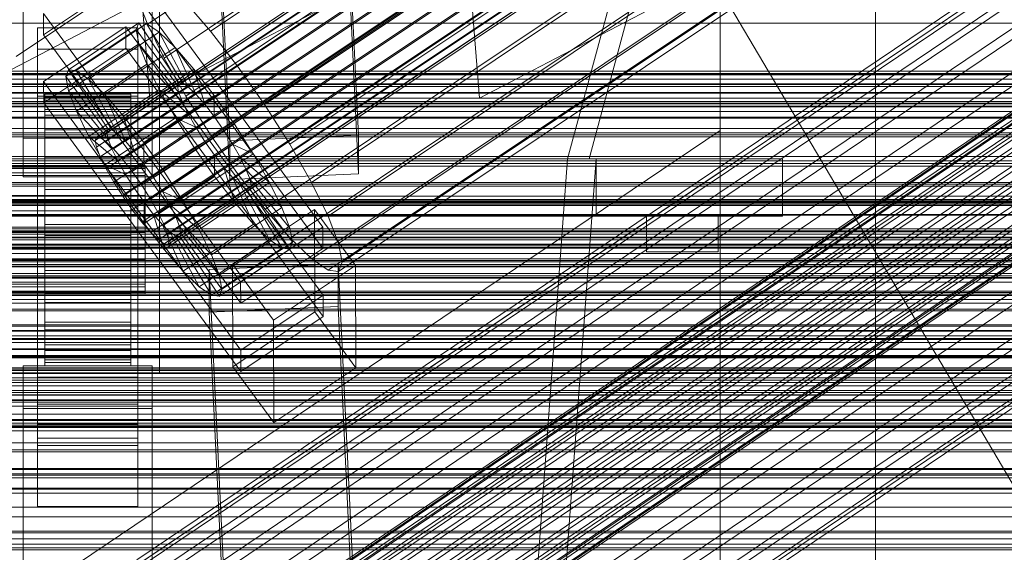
# Model space of a CAD drawing. Header units: millimetres. Extents: x -4738 to 65662, y -68080 to 6847.
# Tile 339 of 656: x 130 to 268, y -33725 to -33651. Entities that reach past the tile are written whole.
import ezdxf

# ---------------------------------------------------------------- set-up
doc = ezdxf.new("R2010")
doc.units = ezdxf.units.MM
for name, color, linetype, lineweight in [('COTAS_O', 1, 'Continuous', 0), ('COTAS_P', 1, 'Continuous', 0), ('frontal_briquetadora', 7, 'Continuous', 0), ('frontal_C01', 7, 'Continuous', 0), ('frontal_C01-mix', 7, 'Continuous', 0), ('frontal_C02', 7, 'Continuous', 0), ('frontal_C03', 7, 'Continuous', 0), ('frontal_C10', 7, 'Continuous', 0), ('frontal_mezcladora', 7, 'Continuous', 0), ('frontal_secador', 7, 'Continuous', 0)]:
    doc.layers.add(name, color=color, linetype=linetype, lineweight=lineweight)
doc.dimstyles.new('R19_100', dxfattribs={"dimtxt": 250, "dimasz": 150, "dimexe": 150, "dimexo": 80, "dimgap": 100, "dimtad": 1, "dimtih": 1, "dimtoh": 1, "dimdsep": 46, "dimcen": 0.09, "dimadec": 0, "dimazin": 0, "dimtfac": 1, "dimtdec": 4, "dimtofl": 0, "dimtmove": 0, "dimatfit": 3, "dimfxl": 1, "dimtolj": 1, "dimtzin": 0, "dimarcsym": 0})

# ---------------------------------------------------------------- blocks, each defined once
blk = doc.blocks.new('DIM_R30_48')
at = {"layer": 'COTAS_O'}
for p, q in [((-1725, -33700), (-1575, -33655)), ((1725, -33700), (1575, -33655)), ((-1725, -34400), (-1725, -33700)), ((-1725, -33700), (1725, -33700)), ((-1725, -33700), (-1575, -33745)), ((1725, -33700), (1575, -33745)), ((1725, -34400), (1725, -33700))]:
    blk.add_line(p, q, dxfattribs=at)
blk.add_text('3450 O', height=250, dxfattribs=at).set_placement((0, -33600))
blk = doc.blocks.new('DIM_R30_49')
at = {"layer": 'COTAS_P'}
for p, q in [((-150, -32300), (550, -32300)), ((550, -32300), (505, -32450)), ((550, -34900), (550, -32300)), ((550, -32300), (595, -32450)), ((550, -34900), (505, -34750)), ((550, -34900), (595, -34750)), ((-150, -34900), (550, -34900))]:
    blk.add_line(p, q, dxfattribs=at)
blk.add_text('2600 P', height=250, rotation=90, dxfattribs=at).set_placement((450, -33600))

msp = doc.modelspace()

# ---------------------------------------------------------------- linework, layer by layer
at = {"layer": 'frontal_briquetadora'}
for p, q in [((207, -33670), (342, -33170)), ((210, -33670), (345, -33170)), ((-171, -33670), (211, -33670)), ((-170, -33670), (210, -33670)), ((-167, -33670), (207, -33670)), ((207, -33670), (200, -33765)), ((204, -33765), (211, -33670)), ((210, -33670), (207, -33670)), ((207, -33670), (211, -33670)), ((211, -33670), (237, -33670)), ((211, -33678), (211, -33670)), ((237, -33678), (237, -33670)), ((-171, -33678), (211, -33678)), ((211, -33678), (237, -33678)), ((218, -33678), (228, -33678)), ((218, -33683), (218, -33678)), ((228, -33683), (228, -33678)), ((218, -33683), (228, -33683))]:
    msp.add_line(p, q, dxfattribs=at)
at = {"layer": 'frontal_C01'}
for p, q in [((250, -35948.844), (250, -33373.251)), ((250, -33378.064), (250, -35953.656)), ((228.298, -33666.04), (228.298, -33505.257)), ((228.298, -33511.037), (228.298, -33671.821)), ((146.872, -33726.005), (331.181, -33601.67)), ((148.32, -33726.355), (332.629, -33602.02)), ((146.383, -33727.095), (330.692, -33602.76)), ((150.629, -33728.12), (334.938, -33603.785)), ((141.218, -33749.589), (355.017, -33605.361)), ((146.887, -33729.55), (331.197, -33605.215)), ((141.045, -33749.975), (354.844, -33605.747)), ((141.224, -33750.845), (355.022, -33606.617)), ((141.731, -33749.713), (355.53, -33605.485)), ((142.549, -33750.338), (356.348, -33606.11)), ((141.742, -33752.14), (355.541, -33607.911)), ((143.617, -33751.423), (357.415, -33607.194)), ((153.641, -33731.18), (337.95, -33606.845)), ((159.83, -33667.499), (156.962, -33607.71)), ((174.943, -33606.911), (177.811, -33666.699)), ((142.565, -33753.77), (356.363, -33609.542)), ((144.861, -33752.892), (358.659, -33608.664)), ((148.35, -33733.203), (332.659, -33608.868)), ((359.995, -33610.418), (146.196, -33754.647)), ((143.635, -33755.626), (357.434, -33611.397)), ((157.152, -33735.327), (341.461, -33610.992)), ((177.811, -33672.093), (174.943, -33612.304)), ((144.881, -33757.58), (358.68, -33613.352)), ((147.533, -33756.566), (361.332, -33612.338)), ((150.672, -33737.804), (334.981, -33613.47)), ((159.83, -33672.892), (156.962, -33613.104)), ((148.779, -33758.52), (362.578, -33614.292)), ((146.218, -33759.5), (360.017, -33615.271)), ((149.85, -33760.376), (363.648, -33616.148)), ((345.231, -33615.943), (160.922, -33740.278)), ((147.554, -33761.254), (361.352, -33617.026)), ((150.672, -33762.007), (364.471, -33617.778)), ((148.798, -33762.723), (362.596, -33618.495)), ((151.191, -33763.301), (364.989, -33619.073)), ((153.694, -33743.041), (338.003, -33618.707)), ((149.865, -33763.808), (363.664, -33619.579)), ((150.683, -33764.433), (364.482, -33620.205)), ((151.196, -33764.557), (364.995, -33620.329)), ((151.369, -33764.171), (365.168, -33619.942)), ((131, -33667.098), (131, -33621.261)), ((149, -33621.261), (149, -33667.098)), ((164.693, -33745.696), (349.002, -33621.361)), ((157.211, -33748.557), (341.52, -33624.222)), ((131, -33672.49), (131, -33626.653)), ((149, -33672.49), (149, -33626.653)), ((168.21, -33751.211), (352.519, -33626.876)), ((160.982, -33753.975), (345.291, -33629.64)), ((171.232, -33756.448), (355.541, -33632.113)), ((164.752, -33758.926), (349.061, -33634.591)), ((173.554, -33761.05), (357.863, -33636.715)), ((168.263, -33763.073), (352.572, -33638.738)), ((175.016, -33764.703), (359.326, -33640.368)), ((171.275, -33766.133), (355.584, -33641.798)), ((173.584, -33767.898), (357.893, -33643.563)), ((175.032, -33768.247), (359.341, -33643.913)), ((175.521, -33767.158), (359.83, -33642.823)), ((-425, -33661.983), (425, -33661.983)), ((-311.15, -33663.388), (311.15, -33663.388)), ((-311.15, -33664.18), (311.15, -33664.18)), ((-311.15, -33664.327), (311.15, -33664.327)), ((-311.15, -33666.649), (311.15, -33666.649)), ((-311.15, -33666.933), (311.15, -33666.933)), ((228.298, -33666.04), (130, -33732.352)), ((149, -33667.098), (131, -33667.098)), ((131, -33667.098), (131, -33672.49)), ((149, -33672.49), (149, -33667.098)), ((177.811, -33666.699), (159.83, -33667.499)), ((177.811, -33672.093), (177.811, -33666.699)), ((228.298, -33928.654), (228.298, -33666.04)), ((228.298, -33666.04), (228.298, -33671.821)), ((159.83, -33667.499), (159.83, -33672.892)), ((-311.15, -33670.626), (311.15, -33670.626)), ((-311.15, -33671.028), (311.15, -33671.028)), ((130, -33738.133), (228.298, -33671.821)), ((131, -33672.49), (149, -33672.49)), ((159.83, -33672.892), (177.811, -33672.093)), ((228.298, -33671.821), (228.298, -33934.434)), ((425, -33673.539), (-425, -33673.539)), ((425, -33675.679), (-425, -33675.679)), ((-311.15, -33675.841), (311.15, -33675.841)), ((-311.15, -33676.334), (311.15, -33676.334)), ((-440, -33679.787), (440, -33679.787)), ((-440, -33680.068), (440, -33680.068)), ((-440, -33680.12), (440, -33680.12)), ((-440, -33680.942), (440, -33680.942)), ((-440, -33681.043), (440, -33681.043)), ((-440, -33682.352), (440, -33682.352)), ((311.15, -33681.938), (-311.15, -33681.938)), ((-440, -33682.494), (440, -33682.494)), ((-311.15, -33682.488), (311.15, -33682.488)), ((-440, -33684.2), (440, -33684.2)), ((-440, -33684.374), (440, -33684.374)), ((440, -33686.36), (-440, -33686.36)), ((-440, -33686.555), (440, -33686.555)), ((-425, -33687.235), (425, -33687.235)), ((-440, -33688.686), (440, -33688.686)), ((-440, -33688.887), (440, -33688.887)), ((-311.15, -33688.502), (311.15, -33688.502)), ((-311.15, -33689.071), (311.15, -33689.071)), ((-450, -33690.14), (450, -33690.14)), ((-440, -33691.018), (440, -33691.018)), ((-440, -33691.213), (440, -33691.213)), ((-440, -33693.199), (440, -33693.199)), ((-440, -33693.374), (440, -33693.374)), ((-440, -33695.079), (440, -33695.079)), ((-440, -33695.221), (440, -33695.221)), ((-311.15, -33695.086), (311.15, -33695.086)), ((-311.15, -33695.635), (311.15, -33695.635)), ((-440, -33696.53), (440, -33696.53)), ((-440, -33696.631), (440, -33696.631)), ((-440, -33697.453), (440, -33697.453)), ((-440, -33697.505), (440, -33697.505)), ((-440, -33697.786), (440, -33697.786)), ((450, -33700.925), (-450, -33700.925)), ((-311.15, -33701.24), (311.15, -33701.24)), ((-311.15, -33701.732), (311.15, -33701.732)), ((-311.15, -33706.545), (311.15, -33706.545)), ((-311.15, -33706.947), (311.15, -33706.947)), ((-311.15, -33710.64), (311.15, -33710.64)), ((-311.15, -33710.924), (311.15, -33710.924)), ((-311.15, -33713.246), (311.15, -33713.246)), ((-311.15, -33713.393), (311.15, -33713.393)), ((-311.15, -33714.185), (311.15, -33714.185)), ((450, -33723.844), (-450, -33723.844))]:
    msp.add_line(p, q, dxfattribs=at)
at = {"layer": 'frontal_C01-mix'}
for p, q in [((150, -33435), (150, -33700)), ((150, -33700), (-150, -33700))]:
    msp.add_line(p, q, dxfattribs=at)
at = {"layer": 'frontal_C02'}
for p, q in [((250, -35767.183), (250, -32921.727)), ((250, -32926.497), (250, -35771.953)), ((413.642, -33960.038), (153.642, -33520.038)), ((141.218, -33666.964), (355.017, -33523.989)), ((141.731, -33667.02), (355.53, -33524.045)), ((141.045, -33667.419), (354.844, -33524.443)), ((141.224, -33668.353), (355.022, -33525.377)), ((142.549, -33667.583), (356.348, -33524.607)), ((143.617, -33668.613), (357.415, -33525.638)), ((141.742, -33669.702), (355.541, -33526.727)), ((144.861, -33670.042), (358.659, -33527.067)), ((142.565, -33671.376), (356.363, -33528.401)), ((148.35, -33651.184), (332.659, -33527.929)), ((359.995, -33528.796), (146.196, -33671.772)), ((157.152, -33652.142), (341.461, -33528.888)), ((143.635, -33673.259), (357.434, -33530.284)), ((147.533, -33673.684), (361.332, -33530.709)), ((144.881, -33675.224), (358.68, -33532.249)), ((148.779, -33675.649), (362.578, -33532.673)), ((150.672, -33655.907), (334.981, -33532.652)), ((345.231, -33533.769), (160.922, -33657.023)), ((146.218, -33677.137), (360.017, -33534.161)), ((149.85, -33677.532), (363.648, -33534.557)), ((147.554, -33678.866), (361.352, -33535.891)), ((150.672, -33679.206), (364.471, -33536.23)), ((148.798, -33680.295), (362.596, -33537.32)), ((151.191, -33680.556), (364.989, -33537.58)), ((153.694, -33661.222), (338.003, -33537.968)), ((149.865, -33681.326), (363.664, -33538.35)), ((150.683, -33681.888), (364.482, -33538.913)), ((151.196, -33681.944), (364.995, -33538.969)), ((151.369, -33681.49), (365.168, -33538.514)), ((164.693, -33662.42), (349.002, -33539.166)), ((157.211, -33666.767), (341.52, -33543.513)), ((168.21, -33667.965), (352.519, -33544.711)), ((160.982, -33672.164), (345.291, -33548.91)), ((171.232, -33673.281), (355.541, -33550.026)), ((164.752, -33677.045), (349.061, -33553.791)), ((173.554, -33678.004), (357.863, -33554.749)), ((168.263, -33681.078), (352.572, -33557.823)), ((175.016, -33681.813), (359.326, -33558.559)), ((171.275, -33683.987), (355.584, -33560.732)), ((175.521, -33684.449), (359.83, -33561.195)), ((173.584, -33685.574), (357.893, -33562.32)), ((175.032, -33685.732), (359.341, -33562.478)), ((228.298, -33874.707), (228.298, -33584.212)), ((130, -33655.678), (228.298, -33589.943)), ((228.298, -33589.943), (228.298, -33880.437)), ((145.277, -33641.999), (172.809, -33679.521)), ((145.289, -33644.979), (133.821, -33652.648)), ((172.821, -33682.502), (145.289, -33644.979)), ((148.35, -33651.184), (146.887, -33647.374)), ((153.641, -33648.11), (157.152, -33652.142)), ((133.821, -33652.648), (133.809, -33649.668)), ((161.341, -33687.19), (133.809, -33649.668)), ((133, -33654.691), (133, -33651.71)), ((133, -33651.71), (147, -33651.71)), ((133, -33697.529), (133, -33651.71)), ((133.847, -33659.205), (145.315, -33651.536)), ((136.948, -33658.506), (146.777, -33651.932)), ((137.313, -33657.546), (147.143, -33650.973)), ((138.396, -33657.664), (148.226, -33651.091)), ((145.315, -33651.536), (145.327, -33654.517)), ((145.315, -33651.536), (172.847, -33689.059)), ((147.143, -33650.973), (146.777, -33651.932)), ((146.777, -33651.932), (152.513, -33659.749)), ((146.777, -33651.932), (147.155, -33653.904)), ((147, -33651.71), (147, -33654.691)), ((147, -33651.71), (147, -33697.529)), ((148.226, -33651.091), (147.143, -33650.973)), ((147.143, -33650.973), (152.686, -33659.295)), ((149.953, -33652.278), (148.226, -33651.091)), ((148.226, -33651.091), (153.199, -33659.351)), ((150.672, -33655.907), (148.35, -33651.184)), ((157.152, -33652.142), (160.922, -33657.023)), ((133.821, -33652.648), (161.353, -33690.171)), ((140.123, -33658.852), (149.953, -33652.278)), ((152.207, -33654.454), (149.953, -33652.278)), ((149.953, -33652.278), (154.017, -33659.913)), ((147, -33654.691), (133, -33654.691)), ((133, -33654.691), (133, -33700.509)), ((145.327, -33654.517), (133.859, -33662.186)), ((137.325, -33660.478), (147.155, -33653.904)), ((142.377, -33661.028), (152.207, -33654.454)), ((172.859, -33692.039), (145.327, -33654.517)), ((147, -33700.509), (147, -33654.691)), ((147.155, -33653.904), (152.692, -33660.683)), ((147.155, -33653.904), (148.249, -33656.754)), ((154.833, -33657.471), (152.207, -33654.454)), ((152.207, -33654.454), (155.085, -33660.944)), ((153.694, -33661.222), (150.672, -33655.907)), ((136.948, -33658.506), (137.313, -33657.546)), ((142.856, -33665.869), (137.313, -33657.546)), ((137.313, -33657.546), (138.396, -33657.664)), ((143.369, -33665.924), (138.396, -33657.664)), ((138.396, -33657.664), (140.123, -33658.852)), ((138.419, -33663.327), (148.249, -33656.754)), ((145.003, -33664.044), (154.833, -33657.471)), ((148.249, -33656.754), (153.21, -33662.033)), ((148.249, -33656.754), (149.985, -33660.287)), ((157.653, -33661.122), (154.833, -33657.471)), ((154.833, -33657.471), (156.329, -33662.373)), ((160.922, -33657.023), (164.693, -33662.42)), ((142.683, -33666.323), (136.948, -33658.506)), ((137.325, -33660.478), (136.948, -33658.506)), ((144.188, -33666.487), (140.123, -33658.852)), ((140.123, -33658.852), (142.377, -33661.028)), ((133.859, -33662.186), (133.847, -33659.205)), ((161.379, -33696.728), (133.847, -33659.205)), ((140.156, -33666.86), (149.985, -33660.287)), ((152.513, -33659.749), (142.683, -33666.323)), ((152.686, -33659.295), (142.856, -33665.869)), ((153.199, -33659.351), (143.369, -33665.924)), ((154.017, -33659.913), (144.188, -33666.487)), ((149.985, -33660.287), (154.033, -33663.707)), ((149.985, -33660.287), (152.246, -33664.263)), ((152.513, -33659.749), (152.686, -33659.295)), ((152.692, -33660.683), (152.513, -33659.749)), ((152.686, -33659.295), (153.199, -33659.351)), ((153.199, -33659.351), (154.017, -33659.913)), ((154.017, -33659.913), (155.085, -33660.944)), ((133, -33664.228), (133, -33661.248)), ((133, -33661.248), (147, -33661.248)), ((133, -33707.066), (133, -33661.248)), ((134, -33670.931), (134, -33660.94)), ((134, -33660.94), (134, -33661.386)), ((134, -33660.94), (146, -33660.94)), ((134, -33661.788), (134, -33660.94)), ((134, -33671.143), (134, -33661.386)), ((134, -33661.386), (134, -33663.095)), ((134, -33661.386), (146, -33661.386)), ((134, -33671.333), (134, -33661.788)), ((134, -33661.788), (146, -33661.788)), ((134, -33663.871), (134, -33661.788)), ((142.862, -33667.257), (137.325, -33660.478)), ((138.419, -33663.327), (137.325, -33660.478)), ((145.255, -33667.518), (142.377, -33661.028)), ((142.377, -33661.028), (145.003, -33664.044)), ((152.692, -33660.683), (142.862, -33667.257)), ((155.085, -33660.944), (145.255, -33667.518)), ((146, -33661.386), (146, -33660.94)), ((146, -33660.94), (146, -33670.931)), ((146, -33660.94), (146, -33661.788)), ((146, -33663.095), (146, -33661.386)), ((146, -33661.386), (146, -33671.143)), ((146, -33661.788), (146, -33671.333)), ((146, -33661.788), (146, -33663.871)), ((147, -33661.248), (147, -33664.228)), ((147, -33661.248), (147, -33707.066)), ((157.653, -33661.122), (147.823, -33667.696)), ((153.21, -33662.033), (152.692, -33660.683)), ((157.211, -33666.767), (153.694, -33661.222)), ((155.085, -33660.944), (156.329, -33662.373)), ((157.665, -33664.102), (157.653, -33661.122)), ((160.474, -33665.159), (157.653, -33661.122)), ((133.859, -33662.186), (161.391, -33699.708)), ((134, -33671.952), (134, -33663.095)), ((134, -33663.095), (134, -33665.951)), ((134, -33663.095), (146, -33663.095)), ((153.21, -33662.033), (143.38, -33668.607)), ((146, -33665.951), (146, -33663.095)), ((146, -33663.095), (146, -33671.952)), ((156.329, -33662.373), (146.499, -33668.947)), ((154.033, -33663.707), (153.21, -33662.033)), ((156.329, -33662.373), (157.665, -33664.102)), ((164.693, -33662.42), (168.21, -33667.965)), ((147, -33664.228), (133, -33664.228)), ((133, -33664.228), (133, -33710.047)), ((134, -33672.32), (134, -33663.871)), ((134, -33663.871), (146, -33663.871)), ((134, -33667.049), (134, -33663.871)), ((143.38, -33668.607), (138.419, -33663.327)), ((140.156, -33666.86), (138.419, -33663.327)), ((142.416, -33670.836), (152.246, -33664.263)), ((154.033, -33663.707), (144.203, -33670.28)), ((146.499, -33668.947), (145.003, -33664.044)), ((145.003, -33664.044), (147.823, -33667.696)), ((146, -33663.871), (146, -33672.32)), ((146, -33663.871), (146, -33667.049)), ((147, -33710.047), (147, -33664.228)), ((147.835, -33670.676), (157.665, -33664.102)), ((152.246, -33664.263), (155.103, -33665.59)), ((152.246, -33664.263), (154.877, -33668.411)), ((155.103, -33665.59), (154.033, -33663.707)), ((157.665, -33664.102), (159.001, -33666.015)), ((142.856, -33665.869), (142.683, -33666.323)), ((143.369, -33665.924), (142.856, -33665.869)), ((144.188, -33666.487), (143.369, -33665.924)), ((155.103, -33665.59), (145.274, -33672.164)), ((150.644, -33671.733), (160.474, -33665.159)), ((156.35, -33667.555), (155.103, -33665.59)), ((160.474, -33665.159), (159.001, -33666.015)), ((163.105, -33669.307), (160.474, -33665.159)), ((134, -33673.305), (134, -33665.951)), ((134, -33665.951), (134, -33669.76)), ((134, -33665.951), (146, -33665.951)), ((134, -33673.825), (134, -33667.049)), ((134, -33667.049), (146, -33667.049)), ((134, -33671.104), (134, -33667.049)), ((144.203, -33670.28), (140.156, -33666.86)), ((142.416, -33670.836), (140.156, -33666.86)), ((141.045, -33667.419), (141.218, -33666.964)), ((141.218, -33666.964), (141.731, -33667.02)), ((141.731, -33667.02), (142.549, -33667.583)), ((142.683, -33666.323), (142.862, -33667.257)), ((142.862, -33667.257), (143.38, -33668.607)), ((145.255, -33667.518), (144.188, -33666.487)), ((146, -33669.76), (146, -33665.951)), ((146, -33665.951), (146, -33673.305)), ((146, -33667.049), (146, -33673.825)), ((146, -33667.049), (146, -33671.104)), ((159.001, -33666.015), (149.171, -33672.588)), ((160.982, -33672.164), (157.211, -33666.767)), ((159.001, -33666.015), (160.247, -33667.98)), ((141.224, -33668.353), (141.045, -33667.419)), ((141.742, -33669.702), (141.224, -33668.353)), ((142.549, -33667.583), (143.617, -33668.613)), ((143.38, -33668.607), (144.203, -33670.28)), ((143.617, -33668.613), (144.861, -33670.042)), ((145.047, -33674.984), (154.877, -33668.411)), ((146.499, -33668.947), (145.255, -33667.518)), ((156.35, -33667.555), (146.52, -33674.129)), ((147.823, -33667.696), (147.835, -33670.676)), ((147.823, -33667.696), (150.644, -33671.733)), ((160.247, -33667.98), (150.417, -33674.553)), ((154.877, -33668.411), (156.35, -33667.555)), ((154.877, -33668.411), (157.698, -33672.448)), ((157.686, -33669.467), (156.35, -33667.555)), ((163.105, -33669.307), (160.247, -33667.98)), ((160.247, -33667.98), (161.318, -33669.863)), ((168.21, -33667.965), (171.232, -33673.281)), ((134, -33675.109), (134, -33669.76)), ((134, -33669.76), (134, -33674.261)), ((134, -33669.76), (146, -33669.76)), ((142.565, -33671.376), (141.742, -33669.702)), ((144.861, -33670.042), (146.196, -33671.772)), ((146, -33674.261), (146, -33669.76)), ((146, -33669.76), (146, -33675.109)), ((147.835, -33670.676), (146.499, -33668.947)), ((157.686, -33669.467), (147.856, -33676.041)), ((161.318, -33669.863), (151.488, -33676.437)), ((153.275, -33675.881), (163.105, -33669.307)), ((157.698, -33672.448), (157.686, -33669.467)), ((159.022, -33671.197), (157.686, -33669.467)), ((165.365, -33673.283), (161.318, -33669.863)), ((161.318, -33669.863), (162.14, -33671.537)), ((165.365, -33673.283), (163.105, -33669.307)), ((-148, -33670.931), (148, -33670.931)), ((-148, -33671.143), (148, -33671.143)), ((-148, -33671.333), (148, -33671.333)), ((134, -33671.143), (134, -33670.931)), ((146, -33670.931), (134, -33670.931)), ((134, -33670.931), (134, -33671.333)), ((134, -33675.746), (134, -33671.104)), ((134, -33671.104), (146, -33671.104)), ((134, -33675.76), (134, -33671.104)), ((134, -33671.952), (134, -33671.143)), ((146, -33671.143), (134, -33671.143)), ((146, -33671.333), (134, -33671.333)), ((134, -33671.333), (134, -33672.32)), ((145.274, -33672.164), (142.416, -33670.836)), ((145.047, -33674.984), (142.416, -33670.836)), ((143.635, -33673.259), (142.565, -33671.376)), ((144.203, -33670.28), (145.274, -33672.164)), ((146, -33670.931), (146, -33671.143)), ((146, -33671.333), (146, -33670.931)), ((146, -33671.104), (146, -33675.746)), ((146, -33671.104), (146, -33675.76)), ((146, -33671.143), (146, -33671.952)), ((146, -33672.32), (146, -33671.333)), ((149.171, -33672.588), (147.835, -33670.676)), ((148, -33671.143), (148, -33670.931)), ((148, -33670.931), (148, -33671.333)), ((148, -33671.952), (148, -33671.143)), ((148, -33671.333), (148, -33672.32)), ((159.022, -33671.197), (149.192, -33677.77)), ((160.518, -33676.099), (159.022, -33671.197)), ((160.266, -33672.626), (159.022, -33671.197)), ((-148, -33671.952), (148, -33671.952)), ((-148, -33672.32), (148, -33672.32)), ((134, -33673.305), (134, -33671.952)), ((146, -33671.952), (134, -33671.952)), ((146, -33672.32), (134, -33672.32)), ((134, -33672.32), (134, -33673.825)), ((145.274, -33672.164), (146.52, -33674.129)), ((146, -33671.952), (146, -33673.305)), ((146, -33673.825), (146, -33672.32)), ((146.196, -33671.772), (147.533, -33673.684)), ((147.868, -33679.021), (157.698, -33672.448)), ((148, -33673.305), (148, -33671.952)), ((148, -33672.32), (148, -33673.825)), ((149.171, -33672.588), (150.644, -33671.733)), ((150.417, -33674.553), (149.171, -33672.588)), ((160.266, -33672.626), (150.436, -33679.199)), ((150.644, -33671.733), (153.275, -33675.881)), ((162.14, -33671.537), (152.311, -33678.11)), ((157.698, -33672.448), (160.518, -33676.099)), ((163.144, -33679.116), (160.266, -33672.626)), ((161.333, -33673.657), (160.266, -33672.626)), ((164.752, -33677.045), (160.982, -33672.164)), ((167.102, -33676.816), (162.14, -33671.537)), ((162.14, -33671.537), (162.659, -33672.886)), ((-148, -33673.305), (148, -33673.305)), ((-148, -33673.825), (148, -33673.825)), ((134, -33675.109), (134, -33673.305)), ((146, -33673.305), (134, -33673.305)), ((146, -33673.825), (134, -33673.825)), ((134, -33673.825), (134, -33675.746)), ((144.881, -33675.224), (143.635, -33673.259)), ((146.52, -33674.129), (145.047, -33674.984)), ((146, -33673.305), (146, -33675.109)), ((146, -33675.746), (146, -33673.825)), ((146.52, -33674.129), (147.856, -33676.041)), ((147.533, -33673.684), (148.779, -33675.649)), ((148, -33675.109), (148, -33673.305)), ((148, -33673.825), (148, -33675.746)), ((161.333, -33673.657), (151.503, -33680.23)), ((162.659, -33672.886), (152.829, -33679.46)), ((162.837, -33673.82), (153.008, -33680.394)), ((155.535, -33679.857), (165.365, -33673.283)), ((165.397, -33681.292), (161.333, -33673.657)), ((162.151, -33674.219), (161.333, -33673.657)), ((168.196, -33679.666), (162.659, -33672.886)), ((162.659, -33672.886), (162.837, -33673.82)), ((162.837, -33673.82), (162.664, -33674.275)), ((168.573, -33681.638), (162.837, -33673.82)), ((167.102, -33676.816), (165.365, -33673.283)), ((171.232, -33673.281), (173.554, -33678.004)), ((-148, -33675.109), (148, -33675.109)), ((134, -33674.261), (134, -33677.241)), ((146, -33674.261), (134, -33674.261)), ((134, -33674.261), (134, -33679.148)), ((134, -33677.241), (134, -33675.109)), ((146, -33675.109), (134, -33675.109)), ((146.218, -33677.137), (144.881, -33675.224)), ((147.868, -33679.021), (145.047, -33674.984)), ((146, -33677.241), (146, -33674.261)), ((146, -33679.148), (146, -33674.261)), ((146, -33675.109), (146, -33677.241)), ((148, -33677.241), (148, -33675.109)), ((151.488, -33676.437), (150.417, -33674.553)), ((150.417, -33674.553), (153.275, -33675.881)), ((162.151, -33674.219), (152.321, -33680.793)), ((162.664, -33674.275), (152.835, -33680.849)), ((167.125, -33682.479), (162.151, -33674.219)), ((162.664, -33674.275), (162.151, -33674.219)), ((168.208, -33682.597), (162.664, -33674.275)), ((-148, -33675.746), (148, -33675.746)), ((146, -33675.746), (134, -33675.746)), ((134, -33675.746), (134, -33677.952)), ((134, -33677.952), (134, -33675.76)), ((134, -33675.76), (146, -33675.76)), ((134, -33680.7), (134, -33675.76)), ((146, -33677.952), (146, -33675.746)), ((146, -33675.76), (146, -33677.952)), ((146, -33675.76), (146, -33680.7)), ((147.856, -33676.041), (147.868, -33679.021)), ((147.856, -33676.041), (149.192, -33677.77)), ((148, -33675.746), (148, -33677.952)), ((148.779, -33675.649), (149.85, -33677.532)), ((150.688, -33682.673), (160.518, -33676.099)), ((152.311, -33678.11), (151.488, -33676.437)), ((151.488, -33676.437), (155.535, -33679.857)), ((153.275, -33675.881), (155.535, -33679.857)), ((157.272, -33683.39), (167.102, -33676.816)), ((160.518, -33676.099), (163.144, -33679.116)), ((168.196, -33679.666), (167.102, -33676.816)), ((148, -33677.241), (-148, -33677.241)), ((-148, -33677.952), (148, -33677.952)), ((134, -33677.241), (146, -33677.241)), ((134, -33679.556), (134, -33677.241)), ((146, -33677.952), (134, -33677.952)), ((134, -33677.952), (134, -33680.292)), ((146, -33677.241), (146, -33679.556)), ((146, -33680.292), (146, -33677.952)), ((147.554, -33678.866), (146.218, -33677.137)), ((148, -33679.556), (148, -33677.241)), ((148, -33677.952), (148, -33680.292)), ((149.192, -33677.77), (150.688, -33682.673)), ((149.192, -33677.77), (150.436, -33679.199)), ((149.85, -33677.532), (150.672, -33679.206)), ((152.829, -33679.46), (152.311, -33678.11)), ((152.311, -33678.11), (157.272, -33683.39)), ((160.19, -33684.733), (171.658, -33677.063)), ((168.263, -33681.078), (164.752, -33677.045)), ((171.658, -33677.063), (171.715, -33691.37)), ((171.658, -33677.063), (177.394, -33684.881)), ((173.554, -33678.004), (175.016, -33681.813)), ((-148, -33679.556), (148, -33679.556)), ((134, -33679.556), (134, -33679.148)), ((134, -33679.148), (134, -33684.088)), ((134, -33679.148), (146, -33679.148)), ((134, -33681.896), (134, -33679.556)), ((146, -33679.556), (134, -33679.556)), ((146, -33684.088), (146, -33679.148)), ((146, -33679.148), (146, -33679.556)), ((146, -33679.556), (146, -33681.896)), ((148.798, -33680.295), (147.554, -33678.866)), ((150.688, -33682.673), (147.868, -33679.021)), ((148, -33681.896), (148, -33679.556)), ((150.436, -33679.199), (153.314, -33685.689)), ((150.436, -33679.199), (151.503, -33680.23)), ((150.672, -33679.206), (151.191, -33680.556)), ((153.008, -33680.394), (152.829, -33679.46)), ((152.829, -33679.46), (158.366, -33686.239)), ((153.314, -33685.689), (163.144, -33679.116)), ((158.366, -33686.239), (168.196, -33679.666)), ((172.809, -33679.521), (161.341, -33687.19)), ((163.144, -33679.116), (165.397, -33681.292)), ((168.573, -33681.638), (168.196, -33679.666)), ((172.821, -33682.502), (172.809, -33679.521)), ((-148, -33680.292), (148, -33680.292)), ((134, -33680.292), (134, -33680.7)), ((146, -33680.292), (134, -33680.292)), ((134, -33680.292), (134, -33682.606)), ((134, -33680.7), (146, -33680.7)), ((134, -33685.587), (134, -33680.7)), ((146, -33680.7), (146, -33680.292)), ((146, -33682.606), (146, -33680.292)), ((146, -33680.7), (146, -33685.587)), ((148, -33680.292), (148, -33682.606)), ((149.865, -33681.326), (148.798, -33680.295)), ((151.191, -33680.556), (151.369, -33681.49)), ((151.503, -33680.23), (155.567, -33687.865)), ((151.503, -33680.23), (152.321, -33680.793)), ((152.321, -33680.793), (157.295, -33689.053)), ((152.321, -33680.793), (152.835, -33680.849)), ((152.835, -33680.849), (153.008, -33680.394)), ((152.835, -33680.849), (158.378, -33689.171)), ((153.008, -33680.394), (158.743, -33688.211)), ((155.535, -33679.857), (157.272, -33683.39)), ((-148, -33681.896), (148, -33681.896)), ((134, -33684.102), (134, -33681.896)), ((134, -33681.896), (134, -33684.088)), ((146, -33681.896), (134, -33681.896)), ((146, -33684.088), (146, -33681.896)), ((146, -33681.896), (146, -33684.102)), ((148, -33684.102), (148, -33681.896)), ((150.683, -33681.888), (149.865, -33681.326)), ((151.196, -33681.944), (150.683, -33681.888)), ((151.369, -33681.49), (151.196, -33681.944)), ((155.567, -33687.865), (165.397, -33681.292)), ((158.743, -33688.211), (168.573, -33681.638)), ((165.397, -33681.292), (167.125, -33682.479)), ((168.208, -33682.597), (168.573, -33681.638)), ((171.275, -33683.987), (168.263, -33681.078)), ((175.016, -33681.813), (175.521, -33684.449)), ((-148, -33682.606), (148, -33682.606)), ((134, -33682.606), (134, -33685.587)), ((146, -33682.606), (134, -33682.606)), ((134, -33682.606), (134, -33684.739)), ((146, -33685.587), (146, -33682.606)), ((146, -33684.739), (146, -33682.606)), ((148, -33682.606), (148, -33684.739)), ((153.314, -33685.689), (150.688, -33682.673)), ((157.272, -33683.39), (158.366, -33686.239)), ((157.295, -33689.053), (167.125, -33682.479)), ((158.378, -33689.171), (168.208, -33682.597)), ((161.353, -33690.171), (172.821, -33682.502)), ((167.125, -33682.479), (168.208, -33682.597)), ((-148, -33684.102), (148, -33684.102)), ((-148, -33684.739), (148, -33684.739)), ((134, -33684.088), (134, -33688.744)), ((134, -33684.088), (146, -33684.088)), ((134, -33686.023), (134, -33684.102)), ((134, -33684.102), (134, -33688.744)), ((146, -33684.102), (134, -33684.102)), ((134, -33684.739), (134, -33690.088)), ((146, -33684.739), (134, -33684.739)), ((134, -33684.739), (134, -33686.543)), ((146, -33688.744), (146, -33684.088)), ((146, -33688.744), (146, -33684.102)), ((146, -33684.102), (146, -33686.023)), ((146, -33690.088), (146, -33684.739)), ((146, -33686.543), (146, -33684.739)), ((148, -33686.023), (148, -33684.102)), ((148, -33684.739), (148, -33686.543)), ((156.962, -33685.467), (174.943, -33684.674)), ((160.247, -33699.039), (160.19, -33684.733)), ((165.926, -33692.55), (160.19, -33684.733)), ((177.394, -33684.881), (165.926, -33692.55)), ((173.584, -33685.574), (171.275, -33683.987)), ((174.943, -33684.674), (174.943, -33690.636)), ((174.943, -33684.674), (177.811, -33743.94)), ((175.521, -33684.449), (175.032, -33685.732)), ((177.451, -33699.187), (177.394, -33684.881)), ((-148, -33686.023), (148, -33686.023)), ((-148, -33686.543), (148, -33686.543)), ((134, -33685.587), (146, -33685.587)), ((134, -33690.088), (134, -33685.587)), ((134, -33687.528), (134, -33686.023)), ((134, -33686.023), (134, -33692.799)), ((146, -33686.023), (134, -33686.023)), ((134, -33686.543), (134, -33693.896)), ((146, -33686.543), (134, -33686.543)), ((134, -33686.543), (134, -33687.895)), ((146, -33685.587), (146, -33690.088)), ((146, -33692.799), (146, -33686.023)), ((146, -33686.023), (146, -33687.528)), ((146, -33693.896), (146, -33686.543)), ((146, -33687.895), (146, -33686.543)), ((148, -33687.528), (148, -33686.023)), ((148, -33686.543), (148, -33687.895)), ((155.567, -33687.865), (153.314, -33685.689)), ((156.962, -33691.429), (156.962, -33685.467)), ((159.83, -33744.732), (156.962, -33685.467)), ((158.366, -33686.239), (158.743, -33688.211)), ((175.032, -33685.732), (173.584, -33685.574)), ((-148, -33687.528), (148, -33687.528)), ((-148, -33687.895), (148, -33687.895)), ((134, -33688.515), (134, -33687.528)), ((134, -33687.528), (134, -33695.977)), ((146, -33687.528), (134, -33687.528)), ((134, -33687.895), (134, -33696.753)), ((146, -33687.895), (134, -33687.895)), ((134, -33687.895), (134, -33688.705)), ((146, -33695.977), (146, -33687.528)), ((146, -33687.528), (146, -33688.515)), ((146, -33696.753), (146, -33687.895)), ((146, -33688.705), (146, -33687.895)), ((148, -33688.515), (148, -33687.528)), ((148, -33687.895), (148, -33688.705)), ((157.295, -33689.053), (155.567, -33687.865)), ((161.341, -33687.19), (161.353, -33690.171)), ((-148, -33688.515), (148, -33688.515)), ((-148, -33688.705), (148, -33688.705)), ((-148, -33688.916), (148, -33688.916)), ((134, -33688.916), (134, -33688.515)), ((134, -33688.515), (134, -33698.06)), ((146, -33688.515), (134, -33688.515)), ((134, -33688.705), (134, -33698.462)), ((146, -33688.705), (134, -33688.705)), ((134, -33688.705), (134, -33688.916)), ((134, -33688.744), (134, -33692.799)), ((134, -33688.744), (146, -33688.744)), ((134, -33688.916), (134, -33698.908)), ((146, -33688.916), (134, -33688.916)), ((146, -33698.06), (146, -33688.515)), ((146, -33688.515), (146, -33688.916)), ((146, -33698.462), (146, -33688.705)), ((146, -33688.916), (146, -33688.705)), ((146, -33692.799), (146, -33688.744)), ((146, -33698.908), (146, -33688.916)), ((148, -33688.916), (148, -33688.515)), ((148, -33688.705), (148, -33688.916)), ((158.378, -33689.171), (157.295, -33689.053)), ((158.743, -33688.211), (158.378, -33689.171)), ((172.847, -33689.059), (161.379, -33696.728)), ((172.859, -33692.039), (172.847, -33689.059)), ((134, -33690.088), (146, -33690.088)), ((134, -33693.896), (134, -33690.088)), ((146, -33690.088), (146, -33693.896)), ((174.943, -33690.636), (156.962, -33691.429)), ((177.811, -33749.902), (174.943, -33690.636)), ((159.83, -33750.695), (156.962, -33691.429)), ((171.715, -33691.37), (160.247, -33699.039)), ((161.391, -33699.708), (172.859, -33692.039)), ((177.451, -33699.187), (171.715, -33691.37)), ((134, -33692.799), (134, -33695.977)), ((134, -33692.799), (146, -33692.799)), ((146, -33695.977), (146, -33692.799)), ((165.926, -33692.55), (165.983, -33706.856)), ((133, -33709.032), (133, -33694.725)), ((133, -33694.725), (147, -33694.725)), ((133, -33704.271), (133, -33694.725)), ((134, -33693.896), (146, -33693.896)), ((134, -33696.753), (134, -33693.896)), ((146, -33693.896), (146, -33696.753)), ((147, -33694.725), (147, -33709.032)), ((147, -33694.725), (147, -33704.271)), ((134, -33695.977), (134, -33698.06)), ((134, -33695.977), (146, -33695.977)), ((146, -33698.06), (146, -33695.977)), ((147, -33697.529), (133, -33697.529)), ((133, -33697.529), (133, -33700.509)), ((134, -33696.753), (146, -33696.753)), ((134, -33698.462), (134, -33696.753)), ((146, -33696.753), (146, -33698.462)), ((147, -33700.509), (147, -33697.529)), ((161.379, -33696.728), (161.391, -33699.708)), ((131, -33704.859), (131, -33698.898)), ((131, -33698.898), (149, -33698.898)), ((131, -33744.335), (131, -33698.898)), ((134, -33698.06), (134, -33698.908)), ((134, -33698.06), (146, -33698.06)), ((134, -33698.462), (146, -33698.462)), ((134, -33698.908), (134, -33698.462)), ((134, -33698.908), (146, -33698.908)), ((146, -33698.908), (146, -33698.06)), ((146, -33698.462), (146, -33698.908)), ((149, -33698.898), (149, -33704.859)), ((149, -33698.898), (149, -33744.335)), ((160.247, -33699.039), (165.983, -33706.856)), ((165.983, -33706.856), (177.451, -33699.187)), ((133, -33700.509), (147, -33700.509)), ((147, -33704.271), (133, -33704.271)), ((133, -33704.271), (133, -33718.577)), ((147, -33718.577), (147, -33704.271)), ((149, -33704.859), (131, -33704.859)), ((131, -33750.296), (131, -33704.859)), ((149, -33750.296), (149, -33704.859)), ((147, -33707.066), (133, -33707.066)), ((133, -33707.066), (133, -33710.047)), ((147, -33710.047), (147, -33707.066)), ((147, -33709.032), (133, -33709.032)), ((133, -33709.032), (133, -33718.577)), ((147, -33718.577), (147, -33709.032)), ((133, -33710.047), (147, -33710.047)), ((133, -33718.577), (147, -33718.577))]:
    msp.add_line(p, q, dxfattribs=at)
at = {"layer": 'frontal_C03'}
for p, q in [((1250, -33651.048), (-1250, -33651.048)), ((1496, -33658.154), (-1496, -33658.154)), ((1496, -33658.271), (-1496, -33658.271)), ((1250, -33657.745), (-1250, -33657.745)), ((1250, -33658.062), (-1250, -33658.062)), ((1250, -33658.856), (-1250, -33658.856)), ((1496, -33659.537), (-1496, -33659.537)), ((1496, -33659.873), (-1496, -33659.873)), ((-1250, -33659.62), (1250, -33659.62)), ((1250, -33660.743), (-1250, -33660.743)), ((-1250, -33660.829), (1250, -33660.829)), ((1250, -33661.507), (-1250, -33661.507)), ((1496, -33662.212), (-1496, -33662.212)), ((1496, -33662.713), (-1496, -33662.713)), ((1250, -33662.301), (-1250, -33662.301)), ((1250, -33662.618), (-1250, -33662.618)), ((1250, -33662.722), (-1250, -33662.722)), ((-1496, -33665.77), (1496, -33665.77)), ((1496, -33666.362), (-1496, -33666.362)), ((1496, -33669.67), (-1496, -33669.67)), ((1496, -33670.262), (-1496, -33670.262)), ((1496, -33673.318), (-1496, -33673.318)), ((1496, -33673.82), (-1496, -33673.82)), ((1250, -33673.31), (-1250, -33673.31)), ((1250, -33675.202), (-1250, -33675.202)), ((1496, -33676.159), (-1496, -33676.159)), ((1496, -33676.494), (-1496, -33676.494)), ((1496, -33677.76), (-1496, -33677.76)), ((1496, -33677.878), (-1496, -33677.878)), ((1250, -33680.203), (-1250, -33680.203)), ((1250, -33680.519), (-1250, -33680.519)), ((1250, -33681.313), (-1250, -33681.313)), ((-1250, -33682.078), (1250, -33682.078)), ((1250, -33683.201), (-1250, -33683.201)), ((1250, -33683.965), (-1250, -33683.965)), ((1250, -33684.759), (-1250, -33684.759)), ((1250, -33684.984), (-1250, -33684.984)), ((1250, -33685.075), (-1250, -33685.075)), ((1250, -33686.588), (-1250, -33686.588)), ((1250, -33694.075), (-1250, -33694.075)), ((1250, -33695.147), (-1250, -33695.147)), ((1250, -33699.199), (-1250, -33699.199)), ((1250, -33699.575), (-1250, -33699.575)), ((1250, -33702.661), (-1250, -33702.661)), ((1250, -33702.977), (-1250, -33702.977)), ((1250, -33703.771), (-1250, -33703.771)), ((-1250, -33704.535), (1250, -33704.535)), ((1250, -33705.658), (-1250, -33705.658)), ((1250, -33706.422), (-1250, -33706.422)), ((1250, -33707.216), (-1250, -33707.216)), ((1250, -33707.533), (-1250, -33707.533))]:
    msp.add_line(p, q, dxfattribs=at)
at = {"layer": 'frontal_C10'}
for p, q in [((57.632, -33695.053), (262.439, -33587.797)), ((148.679, -33661.52), (217.586, -33625.434)), ((263.611, -33625.434), (194.704, -33661.52)), ((148.679, -33661.52), (146.721, -33637.028)), ((192.746, -33637.028), (194.704, -33661.52)), ((194.704, -33661.52), (148.679, -33661.52))]:
    msp.add_line(p, q, dxfattribs=at)
at = {"layer": 'frontal_mezcladora'}
msp.add_line((-650, -33700), (650, -33700), dxfattribs=at)
at = {"layer": 'frontal_secador'}
for p, q in [((-1250, -33676), (1250, -33676)), ((-1250, -33682), (1250, -33682)), ((-1250, -33685), (1250, -33685)), ((1250, -33686), (-1250, -33686)), ((-1250, -33686.659), (1250, -33686.659)), ((1250, -33689.659), (-1250, -33689.659)), ((-1250, -33691), (1250, -33691)), ((1250, -33694), (-1250, -33694)), ((-1250, -33694.728), (1250, -33694.728)), ((-1250, -33697.588), (1250, -33697.588)), ((1250, -33697.611), (-1250, -33697.611)), ((1250, -33697.728), (-1250, -33697.728)), ((-1250, -33699.387), (1250, -33699.387)), ((1250, -33699.918), (-1250, -33699.918)), ((-1250, -33700), (1250, -33700)), ((1250, -33700.588), (-1250, -33700.588)), ((1250, -33702.387), (-1250, -33702.387)), ((1250, -33703), (-1250, -33703)), ((-1250, -33703.65), (1250, -33703.65)), ((1250, -33704), (-1250, -33704)), ((1250, -33707.382), (-1250, -33707.382)), ((-1250, -33708), (1250, -33708)), ((1250, -33709.689), (-1250, -33709.689)), ((1250, -33714), (-1250, -33714)), ((1250, -33714.545), (-1250, -33714.545)), ((1250, -33716), (-1250, -33716)), ((1250, -33716.144), (-1250, -33716.144)), ((1250, -33716.709), (-1250, -33716.709)), ((1250, -33718.686), (-1250, -33718.686)), ((1250, -33720), (-1250, -33720)), ((1320, -33722), (-1320, -33722)), ((1320, -33722.273), (-1320, -33722.273)), ((1250, -33722), (-1250, -33722)), ((1320, -33723.072), (-1320, -33723.072)), ((1320, -33724.343), (-1320, -33724.343)), ((1250, -33724.651), (-1250, -33724.651))]:
    msp.add_line(p, q, dxfattribs=at)

# ---------------------------------------------------------------- dimensions: what is measured, and where the dimension line sits
at = {"layer": 'COTAS_O'}
dim = msp.add_aligned_dim(p1=(-1725, -34400), p2=(1725, -34400), distance=700, text='<> O', dimstyle='R19_100', dxfattribs=at)
dim.commit()
dim.dimension.update_dxf_attribs({"geometry": 'DIM_R30_48', "text_midpoint": (0, -33700)})
at = {"layer": 'COTAS_P'}
dim = msp.add_aligned_dim(p1=(-150, -34900), p2=(-150, -32300), distance=-700, text='<> P', dimstyle='R19_100', dxfattribs=at)
dim.commit()
dim.dimension.update_dxf_attribs({"geometry": 'DIM_R30_49', "text_midpoint": (550, -33600)})

doc.saveas('drawing.dxf')
